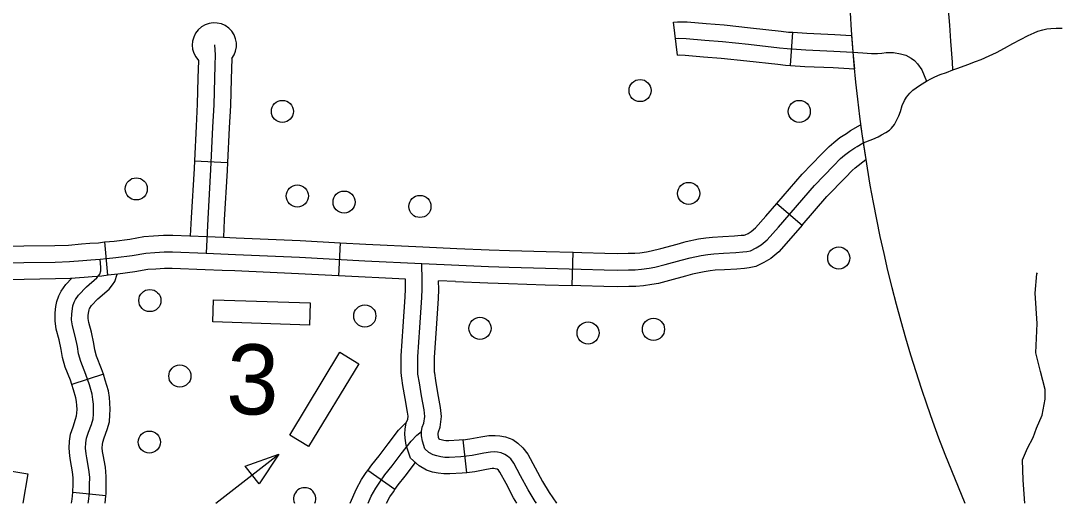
# Model space of a CAD drawing. Extents: x 653372 to 905732, y 627442 to 787275.
# Drawn here: x 705201 to 709908, y 728634 to 730813 of the extents above; entities that cross this region are included whole.
import ezdxf

# ---------------------------------------------------------------- set-up
doc = ezdxf.new("R2010")
doc.units = 0
for name, color, linetype in [('31', 7, 'Continuous'), ('32', 7, 'Continuous'), ('35', 7, 'Continuous'), ('56', 7, 'Continuous'), ('63', 7, 'Continuous')]:
    doc.layers.add(name, color=color, linetype=linetype)

msp = doc.modelspace()

# ---------------------------------------------------------------- linework, layer by layer
at = {"layer": '31'}
for p, q in [((708618.9, 729987.9), (708732.2, 729889.6)), ((705594.7, 729664.2), (705580.6, 729813.6)), ((705580.6, 729813.6), (705580.6, 729813.6)), ((706645.1, 729809.7), (706636.7, 729659.9)), ((707693.7, 729616.7), (707698.2, 729766.7)), ((706939.5, 729645.3), (706636.7, 729659.9)), ((707165.1, 729634.5), (707089.6, 729638.1)), ((707216.9, 728771.1), (707199.9, 728920.1))]:
    msp.add_line(p, q, dxfattribs=at)
for points in [[(709008.4, 730261.4), (709051.7, 730277.7), (709076.8, 730289.1), (709091, 730297), (709110.6, 730308), (709127, 730318.1), (709136.4, 730327.5), (709150.6, 730344.7), (709169.1, 730382.8), (709177.6, 730402.6), (709185.5, 730429.6), (709195.3, 730452.6), (709204.8, 730468), (709219, 730485.8), (709233.6, 730499.5), (709248.1, 730510.2), (709267.2, 730523.7), (709295.4, 730539.6), (709317.5, 730551.5), (709332.9, 730559.2), (709356.5, 730569.5), (709385.6, 730579.3), (709414.2, 730590.5), (709436.7, 730598.5), (709482.2, 730615.8), (709516, 730628.4), (709541.2, 730637.7), (709578.1, 730654.3), (709611.4, 730670), (709647.4, 730689.2), (709685.4, 730710.8), (709720.3, 730728.9), (709754.2, 730746.1)], [(709754.2, 730746.1), (709780.9, 730758.5), (709798.3, 730766.5), (709820.2, 730771.9), (709838.5, 730775.9), (709856.3, 730778.4), (709880.6, 730779.7), (709908.4, 730779.4)], [(708618.9, 729987.9), (708733.5, 730120), (708820.9, 730209.9), (708855.1, 730245.2), (708876.5, 730263.5), (708903.4, 730285), (708932.5, 730304.1), (708951.3, 730317.4), (708997.2, 730342.4), (709008.4, 730261.4), (709019.9, 730185.9)], [(708788.7, 730069.2), (708874.8, 730157.6), (708906.6, 730190.6), (708924.2, 730205.7), (708947.5, 730224.2), (708970.2, 730239.2), (708981.5, 730244.9), (709008.4, 730261.4)], [(708732.2, 729889.6), (708844, 730018.4), (708928.6, 730105.4), (708958.1, 730135.9), (708972, 730147.9), (709019.9, 730185.9)], [(705095.7, 729718.4), (705215.2, 729721), (705356.2, 729722.9), (705420.6, 729724.8), (705481.6, 729729.8), (705517.7, 729732.6), (705559.9, 729735.1), (705587.6, 729738.9), (705630.6, 729743), (705704.4, 729752.3), (705766.1, 729763.4), (705806, 729766.1), (705848.2, 729768.6), (705886.5, 729769), (706038, 729762.9), (706171.1, 729757.4), (706460.3, 729744.9), (706756.5, 729728.3), (707014, 729716), (707314.4, 729703.1), (707407.8, 729700.3), (707573.1, 729695.4), (707733.8, 729690.5), (707838.3, 729687.4), (707898, 729686.4), (707947.9, 729687.9), (707978.5, 729687.8), (708006.9, 729690), (708041.5, 729695.1), (708067, 729699.7), (708113.1, 729712.2), (708186.4, 729731.4), (708226.8, 729742.4), (708276.9, 729753.1), (708306.5, 729757.6), (708333.4, 729760.6), (708377.9, 729763.1), (708432.4, 729766.1), (708464.7, 729768.9), (708482.4, 729770.7), (708498.5, 729774), (708524.2, 729786.3), (708546.8, 729800.2), (708574.3, 729823.1), (708625.1, 729880.6), (708788.7, 730069.2)], [(708198.1, 729812.3), (708209.1, 729815.3), (708263.5, 729827), (708296.8, 729832), (708327.2, 729835.4), (708373.8, 729838), (708427.1, 729840.9), (708457.6, 729843.6), (708471, 729844.9), (708474.4, 729845.6), (708488.3, 729852.3), (708503, 729861.3), (708521.9, 729877), (708568.6, 729930), (708618.9, 729987.9)], [(708732.2, 729889.6), (708681.5, 729831.2), (708626.7, 729769.2), (708590.7, 729739.1), (708560.1, 729720.3), (708522.7, 729702.4), (708493.7, 729696.5), (708471.7, 729694.3), (708437.8, 729691.2), (708382.1, 729688.2), (708339.7, 729685.8), (708316.3, 729683.2), (708290.4, 729679.3), (708244.5, 729669.5), (708237.4, 729667.5)], [(705052.3, 729789.1), (705090.7, 729793.3), (705213.9, 729796), (705354.6, 729797.8), (705416.4, 729799.7), (705475.7, 729804.6), (705512.6, 729807.4), (705552.6, 729809.8), (705579.4, 729813.5), (705581.3, 729813.6)], [(705580.6, 729813.6), (705622.4, 729817.5), (705693.1, 729826.4), (705756.9, 729838), (705801.2, 729840.9), (705845.5, 729843.6), (705887.6, 729844), (706041, 729837.9), (706116.6, 729834.7)], [(706116.6, 729834.7), (706174.3, 729832.3), (706464, 729819.8), (706645.1, 729809.7)], [(706645.1, 729809.7), (706760.3, 729803.2), (707017.4, 729791), (707171.5, 729784.4)], [(707698.2, 729766.7), (707736.1, 729765.5), (707840.1, 729762.4), (707897.5, 729761.4), (707946.9, 729762.9), (707975.8, 729762.8), (707998.5, 729764.6), (708029.4, 729769.1), (708050.4, 729772.9), (708093.8, 729784.7), (708167.1, 729803.9), (708198.1, 729812.3)], [(707171.5, 729784.4), (707317.2, 729778.1), (707410.1, 729775.3), (707575.4, 729770.3), (707698.2, 729766.7)], [(707012.7, 728937), (707011.4, 728947.6), (707012.3, 728957.8), (707015.8, 728976.1), (707023.1, 728995.5), (707026.8, 729025.5), (707023.7, 729055.7), (707012, 729118.8), (707002.4, 729176.4), (706996.2, 729217), (706995.5, 729228.5), (706995.4, 729266.4), (706995.9, 729295.2), (707004.8, 729427.2), (707013.4, 729562.1), (707015.1, 729599.6), (707014.6, 729639.3), (707014, 729716)], [(705068.8, 729640), (705100.6, 729643.5), (705216.5, 729646), (705357.9, 729647.9), (705424.9, 729649.9), (705487.6, 729655.1), (705522.8, 729657.7), (705567.3, 729660.4), (705595.8, 729664.3), (705594, 729664.2)], [(706110.4, 729684.9), (706034.9, 729688), (705885.4, 729694), (705850.8, 729693.6), (705810.7, 729691.2), (705775.2, 729688.9), (705715.8, 729678.1), (705638.8, 729668.4), (705594.7, 729664.2)], [(706636.7, 729659.9), (706456.6, 729670), (706167.9, 729682.5), (706110.4, 729684.9)], [(708237.4, 729667.5), (708205.7, 729658.9), (708132.5, 729639.7), (708083.5, 729626.4), (708053.7, 729621.1), (708015.3, 729615.4), (707981.2, 729612.8), (707948.9, 729612.9), (707898.6, 729611.3), (707836.5, 729612.4), (707731.6, 729615.6), (707693.7, 729616.7)], [(706923.3, 729197.8), (706921.6, 729208.9), (706920.5, 729226), (706920.4, 729266.9), (706920.9, 729298.4), (706929.9, 729432.1), (706938.5, 729566.2), (706940.1, 729600.8), (706939.5, 729645.3)], [(707071.6, 729220.4), (707070.8, 729225), (707070.5, 729230.9), (707070.4, 729265.9), (707070.8, 729292.1), (707079.6, 729422.3), (707088.3, 729558), (707090.1, 729598.3), (707089.6, 729638.1)], [(707165.1, 729634.5), (707311.7, 729628.2), (707405.6, 729625.4), (707570.9, 729620.4), (707693.7, 729616.7)], [(707216.9, 728771.1), (707195.7, 728768.7), (707139.4, 728765.3), (707112.9, 728765.4), (707087.1, 728768.6), (707062.4, 728774), (707035, 728782.5), (707001, 728801.8), (706962.9, 728837.2), (706942.8, 728895.6), (706938.4, 728927.1), (706936, 728946.1), (706937.9, 728968), (706943.3, 728996.4), (706949.7, 729013.6), (706951.3, 729026.4), (706949.4, 729045), (706938.1, 729105.7), (706928.3, 729164.6), (706923.3, 729197.8)], [(707199.9, 728920.1), (707182.8, 728918.2), (707135.1, 728915.3), (707122.4, 728915.4), (707112.6, 728916.6), (707100.6, 728919.2), (707094.9, 728921), (707092.2, 728922.5), (707089.3, 728930.8), (707087.1, 728946.8), (707086.9, 728948.5), (707088.2, 728955.7), (707096.4, 728977.5), (707102.3, 729024.6), (707098, 729066.4), (707085.9, 729131.8), (707076.4, 729188.3), (707071.6, 729220.4)], [(707531.4, 728633.5), (707526.6, 728640.6), (707493.6, 728694.1), (707460.3, 728757.4), (707429.8, 728814.3), (707415.3, 728833.2), (707400.7, 728846.3), (707389.4, 728854.1), (707372.3, 728860.4), (707355.7, 728863.2), (707342.5, 728864.8), (707323.9, 728864.2), (707293.3, 728859.3), (707241.3, 728849.3), (707189.3, 728843.4), (707137.3, 728840.3), (707117.7, 728840.4), (707099.9, 728842.6), (707081.5, 728846.6), (707065, 728851.7), (707045.7, 728862.7), (707027.7, 728879.4), (707016.1, 728913.2), (707012.7, 728937)], [(707199.9, 728920.1), (707230, 728923.5), (707280.4, 728933.2), (707316.9, 728939), (707345.7, 728939.9), (707366.3, 728937.5), (707391.7, 728933.2), (707424.3, 728921.2), (707447.4, 728905.2), (707470.7, 728884.2), (707493, 728855), (707526.6, 728792.6), (707558.8, 728731.3), (707589.6, 728681.4), (707622.1, 728633.5)], [(707442.9, 728633.5), (707428.4, 728656.9), (707394.1, 728722.2), (707366.5, 728773.5), (707360, 728782.1), (707354.4, 728787.1), (707353, 728787.6), (707345.1, 728788.9), (707339.3, 728789.6), (707331, 728789.4), (707306.2, 728785.4), (707252.7, 728775.1), (707216.9, 728771.1)]]:
    msp.add_lwpolyline(points, dxfattribs=at)
at = {"layer": '32'}
for p, q in [((708168.7, 730657.5), (708150.9, 730806.5)), ((708680.2, 730611.1), (708690.6, 730760.8)), ((705985.6, 730179.7), (706135.4, 730172.6)), ((705574.3, 729215.6), (705431.7, 729168.9)), ((706891.9, 728695), (706769.6, 728781.8)), ((705585.3, 728666.4), (705436.1, 728682.1))]:
    msp.add_line(p, q, dxfattribs=at)
for points in [[(709414.2, 730590.5), (709411.8, 730625.9), (709405.1, 730720.9), (709400.6, 730792.9), (709393.7, 730861.5), (709387.3, 730886.9), (709378.9, 730908.7), (709369.8, 730922.8), (709352.9, 730938.9), (709337.5, 730947.8), (709318.5, 730951.9), (709297.6, 730954.4), (709249.1, 730958.2), (709152.7, 730960.5), (709063.3, 730963.8), (708945, 730969.3)], [(708150.9, 730806.5), (708169.9, 730808.7), (708212.3, 730807.5), (708298.9, 730799.8), (708379.6, 730794), (708499.1, 730781.2), (708638.2, 730765.5), (708670.8, 730762.1), (708690.6, 730760.8)], [(708690.6, 730760.8), (708753.6, 730756.4), (708880.6, 730751), (708956.5, 730746.3), (708962.2, 730670.8), (708968.7, 730595.2)], [(706075.7, 730703.6), (706079.4, 730659.5), (706078.4, 730610.6), (706076.7, 730551.3), (706073.1, 730432.8), (706067.9, 730332.8), (706058.8, 730140.8), (706045.6, 729918), (706038, 729762.9)], [(708159.8, 730732), (708173.2, 730733.6), (708207.9, 730732.6), (708292.9, 730725), (708372.9, 730719.3), (708490.8, 730706.7), (708630.2, 730690.9), (708664.4, 730687.4), (708749.4, 730681.5), (708876.6, 730676.1), (708962.2, 730670.8)], [(708168.7, 730657.5), (708176.5, 730658.5), (708203.5, 730657.7), (708286.9, 730650.3), (708366.3, 730644.6), (708482.6, 730632.1), (708622.1, 730616.3), (708658, 730612.7), (708680.2, 730611.1)], [(708962.2, 730670.8), (709007.1, 730668), (709046.7, 730664.3), (709073.2, 730664.4), (709093.1, 730667.1), (709112.2, 730669.8), (709146.3, 730669.2), (709177.5, 730664.1), (709201.7, 730657.2), (709224.9, 730643.7), (709240, 730632.6), (709253.6, 730618.9), (709274.2, 730591.3), (709295.4, 730539.6)], [(706004.1, 730633.8), (706001.7, 730553.6), (705998.2, 730435.8), (705993, 730336.5), (705985.6, 730179.7)], [(706154.4, 730641.8), (706151.6, 730549.1), (706148, 730429.7), (706142.8, 730329.1), (706135.4, 730172.6)], [(708680.2, 730611.1), (708745.2, 730606.6), (708872.7, 730601.2), (708968.7, 730595.2)], [(705985.6, 730179.7), (705983.9, 730144.8), (705970.7, 729922.1), (705966.7, 729840.8)], [(706135.4, 730172.6), (706133.7, 730136.8), (706120.4, 729914), (706116.6, 729834.7)], [(705505.9, 728633.5), (705507.3, 728641.7), (705511.3, 728679.8), (705511.8, 728716.7), (705512.3, 728750.9), (705508.8, 728785.7), (705499.5, 728838.9), (705496.1, 728856.9), (705494, 728882.6), (705495.3, 728905.9), (705498.2, 728927.4), (705507.5, 728953.9), (705520, 728989.4), (705527.6, 729014.2), (705528.8, 729036.1), (705530, 729057.7), (705529, 729081), (705526.8, 729101.6), (705523.5, 729125.6), (705511.1, 729167.5), (705495.5, 729215.2), (705472.8, 729273.4), (705461.9, 729308.7), (705456.6, 729341.3), (705446.6, 729388.3), (705434.9, 729434.1), (705430.6, 729462.1), (705430.9, 729488.1), (705433.8, 729510.8), (705436.5, 729525.5), (705442.1, 729541.9), (705447.6, 729553.1), (705461.9, 729573.7), (705498.3, 729610.8), (705545, 729650.9), (705557.4, 729668.2), (705561.9, 729682.8), (705562.3, 729697.6), (705559.9, 729735.1)], [(705614.9, 729619.6), (705625.6, 729634.5), (705635.7, 729668)], [(705431.7, 729168.9), (705424.9, 729189.9), (705401.9, 729248.6), (705388.7, 729291.6), (705382.9, 729327.5), (705373.6, 729371.2), (705361.3, 729419.2), (705355.6, 729456.8), (705355.9, 729493.3), (705359.7, 729522.5), (705363.8, 729544.6), (705372.7, 729570.6), (705382.7, 729591.1), (705403.9, 729621.7), (705431.7, 729650.1)], [(705574.3, 729215.6), (705566.1, 729240.5), (705543.6, 729298.1), (705535.1, 729325.8), (705530.3, 729355.1), (705519.7, 729405.3), (705508.5, 729449.1), (705505.7, 729467.5), (705505.8, 729483), (705507.9, 729499.2), (705509.3, 729506.4), (705511.6, 729513.2), (705512.5, 729515.1), (705519.9, 729525.8), (705549.5, 729555.9), (705600.6, 729599.8), (705614.9, 729619.6)], [(705585.3, 728666.4), (705586.2, 728675.3), (705586.8, 728715.7), (705587.3, 728754.1), (705583.1, 728795.9), (705573.3, 728852.3), (705570.5, 728867), (705569.2, 728883.6), (705570, 728898.8), (705571.5, 728909.7), (705578.3, 728929), (705591.3, 728966), (705601.9, 729001), (705603.7, 729031.9), (705605.1, 729057.2), (705603.8, 729086.7), (705601.2, 729110.7), (705597.1, 729141.3), (705582.7, 729189.8), (705574.3, 729215.6)], [(705436.1, 728682.1), (705436.3, 728684.2), (705436.8, 728717.8), (705437.2, 728747.6), (705434.4, 728775.5), (705425.7, 728825.5), (705421.7, 728846.8), (705418.9, 728881.6), (705420.6, 728913), (705424.9, 728945.1), (705436.8, 728978.8), (705448.7, 729012.7), (705453.2, 729027.4), (705453.9, 729040.3), (705454.9, 729058.2), (705454.2, 729075.4), (705452.3, 729092.5), (705450, 729109.8), (705439.5, 729145.2), (705431.7, 729168.9)], [(706769.6, 728781.8), (706787, 728806.3), (706820, 728847.6), (706860.7, 728902.2), (706908.5, 728963), (706943.9, 728999.6)], [(706771, 728633.5), (706784.9, 728664.6), (706805.2, 728701.6), (706823.6, 728728.3), (706847, 728761.2), (706879.4, 728801.8), (706920.2, 728856.6), (706965.1, 728913.6), (706990.7, 728940.1), (707012.3, 728957.8)], [(706891.9, 728695), (706906.9, 728716), (706938.8, 728756), (706984.4, 728817.2)], [(706688.9, 728633.5), (706717.6, 728698), (706741.3, 728741.1), (706762.2, 728771.3), (706769.6, 728781.8)], [(705430, 728633.5), (705432.9, 728651.6), (705436.1, 728682.1)], [(706853.4, 728633.5), (706869.1, 728662.2), (706885, 728685.3), (706891.9, 728694.9)], [(705581.8, 728633.5), (705585.3, 728666.4)]]:
    msp.add_lwpolyline(points, dxfattribs=at)
msp.add_arc((706075.7, 730703.6), 100, 321.8806, 224.2448, dxfattribs=at)
at = {"layer": '35'}
msp.add_lwpolyline([(709738.8, 728633.5), (709731.4, 728738), (709729, 728828.7), (709751.2, 728882.7), (709776.5, 728929.8), (709791.4, 728972.1), (709817.1, 729031.2), (709831.2, 729102.6), (709830.9, 729147), (709809.4, 729228.7), (709789.7, 729313), (709795.4, 729444.5), (709785.8, 729581.6), (709793.6, 729670.2), (709795.9, 729674.3)], dxfattribs=at)
at = {"layer": '56'}
for p, q in [((706215.5, 728801.3), (706367.6, 728854.9)), ((706367.6, 728854.9), (706278, 728720.8)), ((706278, 728720.8), (706215.5, 728801.3))]:
    msp.add_line(p, q, dxfattribs=at)
for points in [[(706509.1, 729537.8), (706505.8, 729437.8), (706068.5, 729452.4), (706071.8, 729552.3)], [(706643.3, 729315.4), (706728.8, 729263.6), (706502, 728889.5), (706416.5, 728941.3)]]:
    msp.add_lwpolyline(points, close=True, dxfattribs=at)
for points in [[(706082.5, 728633.5), (706367.6, 728854.9)], [(705109.1, 728633.5), (705133.2, 728782.1), (705231.9, 728766.1), (705210.4, 728633.5)]]:
    msp.add_lwpolyline(points, dxfattribs=at)
for centre in [(708000.3, 730497.7), (706383.4, 730403.3), (708719.4, 730403.1), (705722.7, 730053.5), (708219.6, 730032.7), (706450.8, 730021.2), (706662.3, 729993.6), (707005, 729973.8), (708898.3, 729740.9), (705784.1, 729549), (706755.9, 729479.3), (707276.5, 729423.3), (708060.7, 729419.1), (707765, 729402.4), (705919.7, 729207.7), (705781.9, 728909.5)]:
    msp.add_circle(centre, 50, dxfattribs=at)
msp.add_arc((706484, 728653.5), 50, 336.4069, 203.5931, dxfattribs=at)
at = {"layer": '63'}
msp.add_arc((715411.8, 731192.2), 6470.7, 158.63963, 203.29225, dxfattribs=at)

# ---------------------------------------------------------------- texts
at = {"layer": '56'}
msp.add_text('3', height=316.8, rotation=358.28, dxfattribs=at).set_placement((706126.9, 729037.8))

doc.saveas('drawing.dxf')
